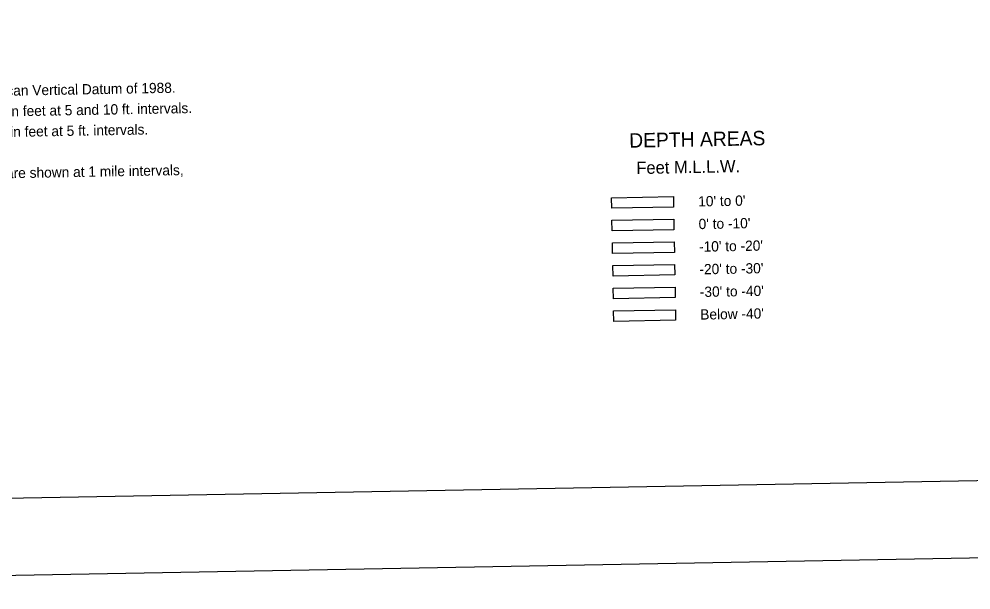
# Model space of a CAD drawing. Extents: x 3957609 to 3995875, y 234277 to 260273.
# Drawn here: x 3965192 to 3972892, y 234861 to 239477 of the extents above; entities that cross this region are included whole.
import ezdxf

# ---------------------------------------------------------------- set-up
doc = ezdxf.new("R2010")
doc.units = 0
for name, color, linetype in [('G-ANNO-NPLT', 7, 'Continuous'), ('V-ANNO-NOTE', 7, 'Continuous'), ('V-ANNO-SYMB', 7, 'Continuous'), ('V-TOPO-DPTH', 7, 'Continuous')]:
    doc.layers.add(name, color=color, linetype=linetype)

msp = doc.modelspace()

# ---------------------------------------------------------------- linework, layer by layer
at = {"layer": 'G-ANNO-NPLT'}
msp.add_lwpolyline([(3958631.604, 234860.578), (3995292.211, 235527.18), (3994852.859, 259689.853), (3958192.252, 259023.251)], close=True, dxfattribs=at)
at = {"layer": 'V-ANNO-SYMB'}
msp.add_lwpolyline([(3961369.919, 235535.518), (3994447.652, 236136.973), (3994031.027, 259049.761), (3960953.294, 258448.306), (3961369.919, 235535.518)], dxfattribs=at)
at = {"layer": 'V-TOPO-DPTH'}
for points in [[(3969985.207, 238032.594), (3970485.124, 238041.684), (3970486.669, 237956.698), (3969986.752, 237947.608)], [(3969985.207, 238032.594), (3970485.124, 238041.684), (3970486.669, 237956.698), (3969986.752, 237947.608)], [(3969988.534, 237849.624), (3970488.451, 237858.714), (3970489.996, 237773.728), (3969990.079, 237764.638)], [(3969988.534, 237849.624), (3970488.451, 237858.714), (3970489.996, 237773.728), (3969990.079, 237764.638)], [(3969991.861, 237666.654), (3970491.778, 237675.745), (3970493.323, 237590.759), (3969993.406, 237581.669)], [(3969991.861, 237666.654), (3970491.778, 237675.745), (3970493.323, 237590.759), (3969993.406, 237581.669)], [(3969995.188, 237483.685), (3970495.105, 237492.775), (3970496.65, 237407.789), (3969996.733, 237398.699)], [(3969995.188, 237483.685), (3970495.105, 237492.775), (3970496.65, 237407.789), (3969996.733, 237398.699)], [(3969998.514, 237300.715), (3970498.432, 237309.805), (3970499.977, 237224.819), (3970000.06, 237215.729)], [(3969998.514, 237300.715), (3970498.432, 237309.805), (3970499.977, 237224.819), (3970000.06, 237215.729)], [(3970001.841, 237117.745), (3970501.759, 237126.835), (3970503.304, 237041.849), (3970003.387, 237032.759)], [(3970001.841, 237117.745), (3970501.759, 237126.835), (3970503.304, 237041.849), (3970003.387, 237032.759)]]:
    msp.add_lwpolyline(points, close=True, dxfattribs=at)

# ---------------------------------------------------------------- texts
at = {"layer": 'V-ANNO-NOTE'}
for s, p in [('All elevations are expressed in feet and refer to North American Vertical Datum of 1988.', (3962147.87, 238803.035)), ('Contours below Low Water Reference Plane are expressed in feet at 5 and 10 ft. intervals.', (3962150.901, 238636.362)), ('Contours above Low Water Reference Plane are expressed in feet at 5 ft. intervals.', (3962153.932, 238469.69)), ('Distances on Mississippi River above Head of Passes are shown at 1 mile intervals,', (3962410.149, 238140.894))]:
    msp.add_text(s, height=83, rotation=1.0417069, dxfattribs=at).set_placement(p)
at = {"layer": 'V-TOPO-DPTH'}
for s, height, rotation, p in [('DEPTH AREAS', 116.7, 1.0417141, (3970128.562, 238436.936)), ('Feet M.L.L.W.', 100, 1.0417024, (3970186.157, 238223.783)), ("10' to 0'", 83, 1.0417024, (3970686.618, 237961.334)), ("0' to -10'", 83, 1.0417024, (3970689.945, 237778.364)), ("-10' to -20'", 83, 1.0417024, (3970693.272, 237595.394)), ("-20' to -30'", 83, 1.0417024, (3970696.599, 237412.425)), ("-30' to -40'", 83, 1.0417024, (3970699.926, 237229.455)), ("Below -40'", 83, 1.0417024, (3970703.253, 237046.485))]:
    msp.add_text(s, height=height, rotation=rotation, dxfattribs=at).set_placement(p)

doc.saveas('drawing.dxf')
